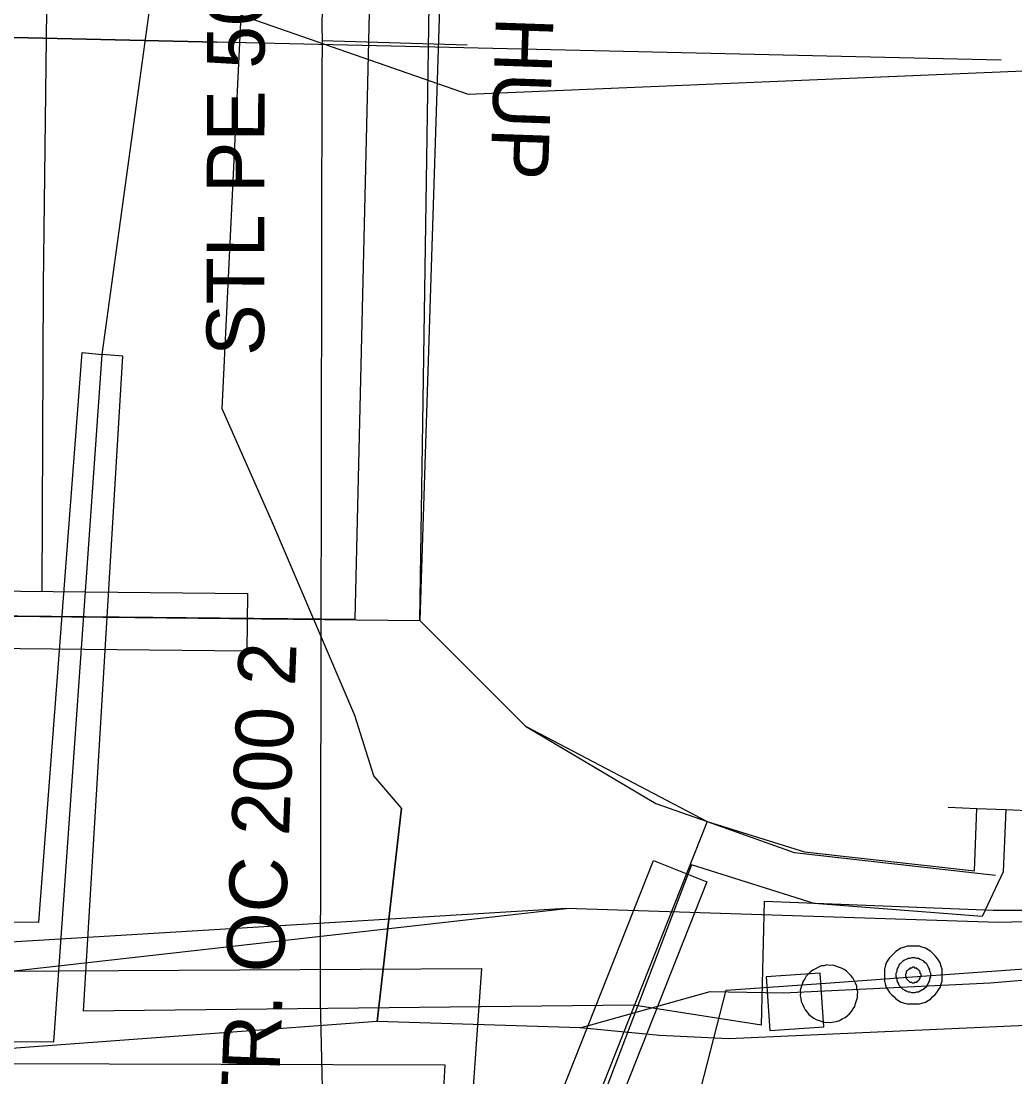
# Model space of a CAD drawing. Extents: x -746464 to -745690, y -1051581 to -1049993.
# Drawn here: x -745939.26 to -745922.01, y -1051030.2 to -1051011.89 of the extents above; entities that cross this region are included whole.
import ezdxf

# ---------------------------------------------------------------- set-up
doc = ezdxf.new("R2010")
doc.units = 0
for name, color, linetype in [('04_CETIN_neprovozovane', 7, 'Continuous'), ('04_CETIN_NN', 7, 'Continuous'), ('04_CETIN_sdelovaci_podzem', 7, 'Continuous'), ('45_Eltodo_sdelovaci_kabel_ovladaci', 7, 'Continuous'), ('45_Eltodo_vedeni_NN_zemni', 7, 'Continuous'), ('48_Prazs_plynarenska_STL', 7, 'Continuous'), ('48_Prazs_plynarenska_STL_chranicka', 7, 'Continuous'), ('48_Prazs_plynarenska_STL_popisy', 7, 'Continuous'), ('51_PVaK_vodovod_chranicky_objekty', 7, 'Continuous'), ('51_PVaK_vodovod_zruseno_neoverena poloha', 7, 'Continuous'), ('55_PREdi_chranicky', 7, 'Continuous'), ('55_PREdi_NN', 7, 'Continuous'), ('55_PREdi_stavby_popisy', 7, 'Continuous')]:
    doc.layers.add(name, color=color, linetype=linetype)

msp = doc.modelspace()

# ---------------------------------------------------------------- linework, layer by layer
at = {"layer": '04_CETIN_neprovozovane'}
for points in [[(-745922.25, -1051012.56), (-745935.86, -1051012.25), (-745941.66, -1051012.12), (-745942.06, -1051012.11), (-745945.17, -1051028.21)], [(-745945.33, -1051029.03), (-745929.8, -1051027.28)], [(-745929.8, -1051027.28), (-745945.17, -1051028.21)], [(-745922.3, -1051027.52), (-745929.8, -1051027.28)]]:
    msp.add_lwpolyline(points, dxfattribs=at)
at = {"layer": '04_CETIN_NN'}
for points in [[(-745911.36, -1051027.17), (-745915.88, -1051028.31), (-745921.82, -1051029.31), (-745926.98, -1051029.54), (-745928.18, -1051029.48), (-745929.56, -1051029.35)], [(-745933.08, -1051029.24), (-745939.9, -1051029.74), (-745951.85, -1051029.63), (-745972.78, -1051029.04), (-745990.44, -1051029.07)], [(-745929.56, -1051029.35), (-745933.08, -1051029.24)]]:
    msp.add_lwpolyline(points, dxfattribs=at)
at = {"layer": '04_CETIN_sdelovaci_podzem'}
for points in [[(-745933.47, -1051023.93), (-745934.91, -1051020.56), (-745935.77, -1051018.61), (-745935.44, -1051011.78)], [(-745935.44, -1051011.78), (-745931.5, -1051013.15)], [(-745941.66, -1051012.12), (-745935.86, -1051012.25)], [(-745931.5, -1051013.15), (-745921.86, -1051012.75)], [(-745933.08, -1051029.24), (-745932.66, -1051025.54), (-745933.14, -1051024.98), (-745933.47, -1051023.93)], [(-745932.66, -1051025.54), (-745933.08, -1051029.24)], [(-745911.36, -1051027.17), (-745915.88, -1051028.31), (-745921.82, -1051029.31), (-745926.98, -1051029.54), (-745928.18, -1051029.48), (-745929.56, -1051029.35)], [(-745929.56, -1051029.35), (-745927.3, -1051028.72), (-745926.03, -1051028.74), (-745922.44, -1051028.57), (-745919.11, -1051028.29), (-745911.36, -1051027.17)], [(-745914.14, -1051027.32), (-745922.3, -1051027.52)], [(-745933.08, -1051029.24), (-745939.9, -1051029.74), (-745951.85, -1051029.63), (-745972.78, -1051029.04), (-745990.44, -1051029.07)], [(-745933.08, -1051029.24), (-745939.9, -1051029.74), (-745951.85, -1051029.63)], [(-745929.56, -1051029.35), (-745933.08, -1051029.24)]]:
    msp.add_lwpolyline(points, dxfattribs=at)
at = {"layer": '45_Eltodo_sdelovaci_kabel_ovladaci'}
for points in [[(-746165.45, -1051019.12), (-746164.645, -1051018.484), (-746163.012, -1051015.524), (-746155.55, -1051020.103), (-746128.916, -1051021.082), (-746094.892, -1051022.957), (-746062.41, -1051024.051), (-746028.782, -1051025.923), (-745993.864, -1051027.813), (-745962.878, -1051029.504), (-745938.694, -1051029.59), (-745937.853, -1051017.666)], [(-746165.45, -1051019.12), (-746164.312, -1051018.623), (-746162.86, -1051016.086), (-746155.668, -1051020.501), (-746128.943, -1051021.481), (-746094.909, -1051023.356), (-746062.428, -1051024.45), (-746028.804, -1051026.323), (-745993.885, -1051028.213), (-745962.902, -1051029.904), (-745931.905, -1051029.989), (-745932.65, -1051042.244), (-745896.705, -1051050.601), (-745888.091, -1051054.568), (-745887.715, -1051053.926), (-745888.006, -1051054.643), (-745887.529, -1051054.877), (-745867.231, -1051055.559), (-745868.29, -1051094.52)]]:
    msp.add_lwpolyline(points, dxfattribs=at)
at = {"layer": '45_Eltodo_vedeni_NN_zemni'}
for points in [[(-745937.853, -1051017.666), (-745933.528, -1050986.207)], [(-746165.45, -1051019.12), (-746165.385, -1051018.211), (-746163.315, -1051014.399), (-746155.315, -1051019.309), (-746128.86, -1051020.284), (-746094.856, -1051022.157), (-746062.375, -1051023.251), (-746028.738, -1051025.124), (-745993.82, -1051027.014), (-745962.83, -1051028.706), (-745954.147, -1051028.453), (-745931.268, -1051028.32), (-745933.203, -1051055.903)], [(-745961.284, -1051029.123), (-745960.552, -1051027.423), (-745956.934, -1051027.485), (-745953.601, -1051027.472), (-745938.954, -1051027.514), (-745938.2, -1051017.633), (-745937.853, -1051017.666)], [(-745926.41, -1051029.3), (-745928.632, -1051028.955), (-745938.176, -1051029.059), (-745937.494, -1051017.695), (-745937.853, -1051017.666)], [(-745926.41, -1051029.3), (-745926.36, -1051027.15), (-745922.39, -1051027.31), (-745919.39, -1051027.31), (-745913.35, -1051027.22), (-745909.95, -1051026.44), (-745909.848, -1051026.978), (-745906.57, -1051037.229), (-745905.305, -1051036.874), (-745905.11, -1051036.36)]]:
    msp.add_lwpolyline(points, dxfattribs=at)
at = {"layer": '48_Prazs_plynarenska_STL'}
for points in [[(-745924.24, -1050897.439), (-745924.39, -1050898.5), (-745926.58, -1050914.43), (-745928.11, -1050927.89), (-745929.03, -1050935.56), (-745929.042, -1050935.678), (-745929.45, -1050939.54), (-745929.68, -1050942.17), (-745930.6, -1050952.07), (-745931.04, -1050958.72), (-745931.04, -1050959.41), (-745931.16, -1050963.77), (-745931.63, -1050972.21), (-745932.22, -1050976.26), (-745932.83, -1050980.22), (-745934.11, -1050987.61), (-745935.84, -1050998.78), (-745937.38, -1051010.18), (-745934.03, -1051011.36), (-745934.04, -1051011.96)], [(-745934.04, -1051011.96), (-745934.036, -1051012.219), (-745934.033, -1051012.519)], [(-745934.036, -1051012.219), (-745931.519, -1051012.299)], [(-745934.053, -1051022.924), (-745934.033, -1051012.519)], [(-745934.082, -1051039.371), (-745934.084, -1051038.921), (-745934.03, -1051036.38), (-745934.02, -1051036.28), (-745933.94, -1051034.28), (-745933.94, -1051034.18), (-745934.061, -1051028.879), (-745934.053, -1051022.924)]]:
    msp.add_lwpolyline(points, dxfattribs=at)
at = {"layer": '48_Prazs_plynarenska_STL_chranicka'}
msp.add_lwpolyline([(-745933.94, -1051034.18), (-745934.061, -1051028.879)], dxfattribs=at)
at = {"layer": '51_PVaK_vodovod_chranicky_objekty'}
for points in [[(-745923.277, -1051028.435), (-745923.277, -1051028.389), (-745923.277, -1051028.329), (-745923.293, -1051028.283), (-745923.308, -1051028.223), (-745923.338, -1051028.177), (-745923.368, -1051028.132), (-745923.399, -1051028.101), (-745923.444, -1051028.056), (-745923.474, -1051028.026), (-745923.52, -1051027.995), (-745923.565, -1051027.965), (-745923.626, -1051027.95), (-745923.671, -1051027.935), (-745923.732, -1051027.935), (-745923.777, -1051027.935), (-745923.838, -1051027.935), (-745923.884, -1051027.935), (-745923.929, -1051027.95), (-745923.99, -1051027.965), (-745924.035, -1051027.995), (-745924.08, -1051028.026), (-745924.111, -1051028.056), (-745924.156, -1051028.101), (-745924.187, -1051028.132), (-745924.217, -1051028.177), (-745924.247, -1051028.223), (-745924.262, -1051028.283), (-745924.277, -1051028.329), (-745924.277, -1051028.389), (-745924.277, -1051028.435), (-745924.277, -1051028.495), (-745924.277, -1051028.541), (-745924.262, -1051028.586), (-745924.247, -1051028.647), (-745924.217, -1051028.692), (-745924.187, -1051028.738), (-745924.156, -1051028.768), (-745924.111, -1051028.814), (-745924.08, -1051028.844), (-745924.035, -1051028.874), (-745923.99, -1051028.904), (-745923.929, -1051028.92), (-745923.884, -1051028.935), (-745923.838, -1051028.935), (-745923.777, -1051028.935), (-745923.732, -1051028.935), (-745923.671, -1051028.935), (-745923.626, -1051028.92), (-745923.565, -1051028.904), (-745923.52, -1051028.874), (-745923.474, -1051028.844), (-745923.444, -1051028.814), (-745923.399, -1051028.768), (-745923.368, -1051028.738), (-745923.338, -1051028.692), (-745923.308, -1051028.647), (-745923.293, -1051028.586), (-745923.277, -1051028.541), (-745923.277, -1051028.495), (-745923.277, -1051028.435)], [(-745923.474, -1051028.435), (-745923.474, -1051028.404), (-745923.49, -1051028.374), (-745923.49, -1051028.344), (-745923.505, -1051028.314), (-745923.52, -1051028.283), (-745923.535, -1051028.253), (-745923.55, -1051028.238), (-745923.58, -1051028.208), (-745923.596, -1051028.192), (-745923.626, -1051028.177), (-745923.656, -1051028.162), (-745923.687, -1051028.147), (-745923.717, -1051028.147), (-745923.747, -1051028.132), (-745923.777, -1051028.132), (-745923.808, -1051028.132), (-745923.838, -1051028.147), (-745923.868, -1051028.147), (-745923.899, -1051028.162), (-745923.929, -1051028.177), (-745923.959, -1051028.192), (-745923.974, -1051028.208), (-745924.005, -1051028.238), (-745924.02, -1051028.253), (-745924.035, -1051028.283), (-745924.05, -1051028.314), (-745924.065, -1051028.344), (-745924.065, -1051028.374), (-745924.08, -1051028.404), (-745924.08, -1051028.435), (-745924.08, -1051028.465), (-745924.065, -1051028.495), (-745924.065, -1051028.526), (-745924.05, -1051028.556), (-745924.035, -1051028.586), (-745924.02, -1051028.617), (-745924.005, -1051028.632), (-745923.974, -1051028.662), (-745923.959, -1051028.677), (-745923.929, -1051028.692), (-745923.899, -1051028.708), (-745923.868, -1051028.723), (-745923.838, -1051028.723), (-745923.808, -1051028.738), (-745923.777, -1051028.738), (-745923.747, -1051028.738), (-745923.717, -1051028.723), (-745923.687, -1051028.723), (-745923.656, -1051028.708), (-745923.626, -1051028.692), (-745923.596, -1051028.677), (-745923.58, -1051028.662), (-745923.55, -1051028.632), (-745923.535, -1051028.617), (-745923.52, -1051028.586), (-745923.505, -1051028.556), (-745923.49, -1051028.526), (-745923.49, -1051028.495), (-745923.474, -1051028.465), (-745923.474, -1051028.435)], [(-745924.741, -1051028.725), (-745924.754, -1051028.675), (-745924.758, -1051028.625), (-745924.781, -1051028.577), (-745924.804, -1051028.528), (-745924.828, -1051028.479), (-745924.861, -1051028.441), (-745924.893, -1051028.404), (-745924.936, -1051028.366), (-745924.978, -1051028.339), (-745925.02, -1051028.312), (-745925.072, -1051028.295), (-745925.123, -1051028.279), (-745925.174, -1051028.262), (-745925.224, -1051028.266), (-745925.275, -1051028.259), (-745925.324, -1051028.272), (-745925.374, -1051028.276), (-745925.423, -1051028.299), (-745925.472, -1051028.323), (-745925.52, -1051028.346), (-745925.558, -1051028.379), (-745925.596, -1051028.412), (-745925.633, -1051028.455), (-745925.661, -1051028.497), (-745925.688, -1051028.539), (-745925.704, -1051028.59), (-745925.721, -1051028.641), (-745925.738, -1051028.693), (-745925.734, -1051028.743), (-745925.741, -1051028.794), (-745925.727, -1051028.843), (-745925.724, -1051028.893), (-745925.7, -1051028.941), (-745925.677, -1051028.99), (-745925.653, -1051029.039), (-745925.621, -1051029.077), (-745925.588, -1051029.115), (-745925.545, -1051029.152), (-745925.503, -1051029.179), (-745925.461, -1051029.206), (-745925.41, -1051029.223), (-745925.358, -1051029.239), (-745925.307, -1051029.256), (-745925.257, -1051029.252), (-745925.206, -1051029.259), (-745925.157, -1051029.246), (-745925.107, -1051029.242), (-745925.058, -1051029.219), (-745925.01, -1051029.195), (-745924.961, -1051029.172), (-745924.923, -1051029.139), (-745924.885, -1051029.106), (-745924.848, -1051029.064), (-745924.821, -1051029.021), (-745924.793, -1051028.979), (-745924.777, -1051028.928), (-745924.76, -1051028.877), (-745924.744, -1051028.825), (-745924.747, -1051028.775), (-745924.741, -1051028.725)], [(-745923.641, -1051028.435), (-745923.641, -1051028.42), (-745923.656, -1051028.404), (-745923.656, -1051028.389), (-745923.656, -1051028.374), (-745923.671, -1051028.374), (-745923.671, -1051028.359), (-745923.687, -1051028.344), (-745923.702, -1051028.329), (-745923.717, -1051028.329), (-745923.717, -1051028.314), (-745923.732, -1051028.314), (-745923.747, -1051028.314), (-745923.762, -1051028.298), (-745923.777, -1051028.298), (-745923.793, -1051028.298), (-745923.808, -1051028.314), (-745923.823, -1051028.314), (-745923.838, -1051028.314), (-745923.838, -1051028.329), (-745923.853, -1051028.329), (-745923.868, -1051028.344), (-745923.884, -1051028.359), (-745923.899, -1051028.374), (-745923.899, -1051028.389), (-745923.899, -1051028.404), (-745923.914, -1051028.42), (-745923.914, -1051028.435), (-745923.914, -1051028.45), (-745923.899, -1051028.465), (-745923.899, -1051028.48), (-745923.899, -1051028.495), (-745923.884, -1051028.511), (-745923.868, -1051028.526), (-745923.853, -1051028.541), (-745923.838, -1051028.556), (-745923.823, -1051028.556), (-745923.808, -1051028.556), (-745923.793, -1051028.571), (-745923.777, -1051028.571), (-745923.762, -1051028.571), (-745923.747, -1051028.556), (-745923.732, -1051028.556), (-745923.717, -1051028.556), (-745923.702, -1051028.541), (-745923.687, -1051028.526), (-745923.671, -1051028.511), (-745923.671, -1051028.495), (-745923.656, -1051028.495), (-745923.656, -1051028.48), (-745923.656, -1051028.465), (-745923.641, -1051028.45), (-745923.641, -1051028.435)]]:
    msp.add_lwpolyline(points, dxfattribs=at)
msp.add_lwpolyline([(-745926.265, -1051029.398), (-745925.329, -1051029.334), (-745925.394, -1051028.398), (-745926.329, -1051028.463)], close=True, dxfattribs=at)
at = {"layer": '51_PVaK_vodovod_zruseno_neoverena poloha'}
for points in [[(-745923.793, -1051028.465), (-745915.688, -1051027.886), (-745911.55, -1051027.346), (-745905.884, -1051025.367), (-745901.836, -1051023.389), (-745898.418, -1051020.96), (-745895.81, -1051018.171), (-745893.651, -1051014.124), (-745892.371, -1051010.204)], [(-745934, -1051043.846), (-745931.069, -1051044.437), (-745927.021, -1051028.696), (-745925.295, -1051028.577), (-745923.793, -1051028.465)]]:
    msp.add_lwpolyline(points, dxfattribs=at)
at = {"layer": '55_PREdi_chranicky'}
for points in [[(-745935.332, -1051021.814), (-745935.341, -1051022.813), (-745944.341, -1051022.72), (-745944.332, -1051021.721), (-745935.332, -1051021.814)], [(-745928.287, -1051026.445), (-745927.358, -1051026.815), (-745933.025, -1051041.126), (-745933.954, -1051040.756), (-745928.287, -1051026.445)]]:
    msp.add_lwpolyline(points, close=True, dxfattribs=at)
at = {"layer": '55_PREdi_NN'}
for points in [[(-745932.338, -1051022.282), (-745932.127, -1051008.162), (-745931.416, -1050993.444), (-745929.063, -1050979.386), (-745924.123, -1050973.879), (-745928.821, -1050966.705), (-745929.975, -1050965.56), (-745928.205, -1050950.605)], [(-745994.018, -1051019.111), (-745994.063, -1051020.123), (-745951.022, -1051022.089), (-745933.461, -1051022.259), (-745932.788, -1050993.628), (-745930.263, -1050978.766), (-745925.944, -1050974.322)], [(-745924.934, -1050974.783), (-745929.063, -1050979.386), (-745931.416, -1050993.444), (-745932.338, -1051022.282), (-745930.504, -1051024.117), (-745927.354, -1051025.768), (-745925.664, -1051026.298), (-745922.716, -1051026.624), (-745922.673, -1051025.544)], [(-746029.221, -1050989.851), (-746029.798, -1050992.984), (-746030.146, -1050994.872), (-746030.876, -1050998.845), (-746031.74, -1051003.504), (-746033.533, -1051012.556), (-746034.422, -1051016.706), (-746033.363, -1051018.26), (-746030.431, -1051018.367), (-745978.926, -1051020.881), (-745968.352, -1051021.304), (-745956.326, -1051021.94), (-745951.022, -1051022.089), (-745932.338, -1051022.282)], [(-745922.173, -1051025.564), (-745922.216, -1051026.644), (-745922.579, -1051027.419), (-745925.496, -1051027.195), (-745927.627, -1051026.522), (-745933.052, -1051040.739), (-745933.187, -1051042.896), (-745893.364, -1051052.608), (-745843.332, -1051052.567), (-745842.523, -1051044.075), (-745846.23, -1051036.999), (-745845.39, -1050998.759), (-745840.454, -1050999.32), (-745840.119, -1050996.952)], [(-745932.338, -1051022.282), (-745930.504, -1051024.117), (-745928.246, -1051025.459), (-745927.354, -1051025.768)], [(-745923.172, -1051025.524), (-745922.673, -1051025.544), (-745922.173, -1051025.564), (-745921.674, -1051025.584), (-745921.174, -1051025.604)], [(-745927.354, -1051025.768), (-745933.351, -1051040.912)], [(-745927.354, -1051025.768), (-745925.846, -1051026.306), (-745922.349, -1051026.7)]]:
    msp.add_lwpolyline(points, dxfattribs=at)
at = {"layer": '55_PREdi_stavby_popisy'}
msp.add_lwpolyline([(-745938.896, -1051021.77), (-745938.868, -1051016.464), (-745938.762, -1051007.406)], dxfattribs=at)

# ---------------------------------------------------------------- texts
at = {"layer": '48_Prazs_plynarenska_STL_popisy'}
for s, rotation, p in [('STL PE 50 2002', 89.8899, (-745935.043, -1051017.693)), ('HUP', 268, (-745931.019, -1051011.799)), ('OCHR.TR. OC 200 2', 87.7094, (-745934.979, -1051035.235))]:
    msp.add_text(s, height=1, rotation=rotation, dxfattribs=at).set_placement(p)

doc.saveas('drawing.dxf')
